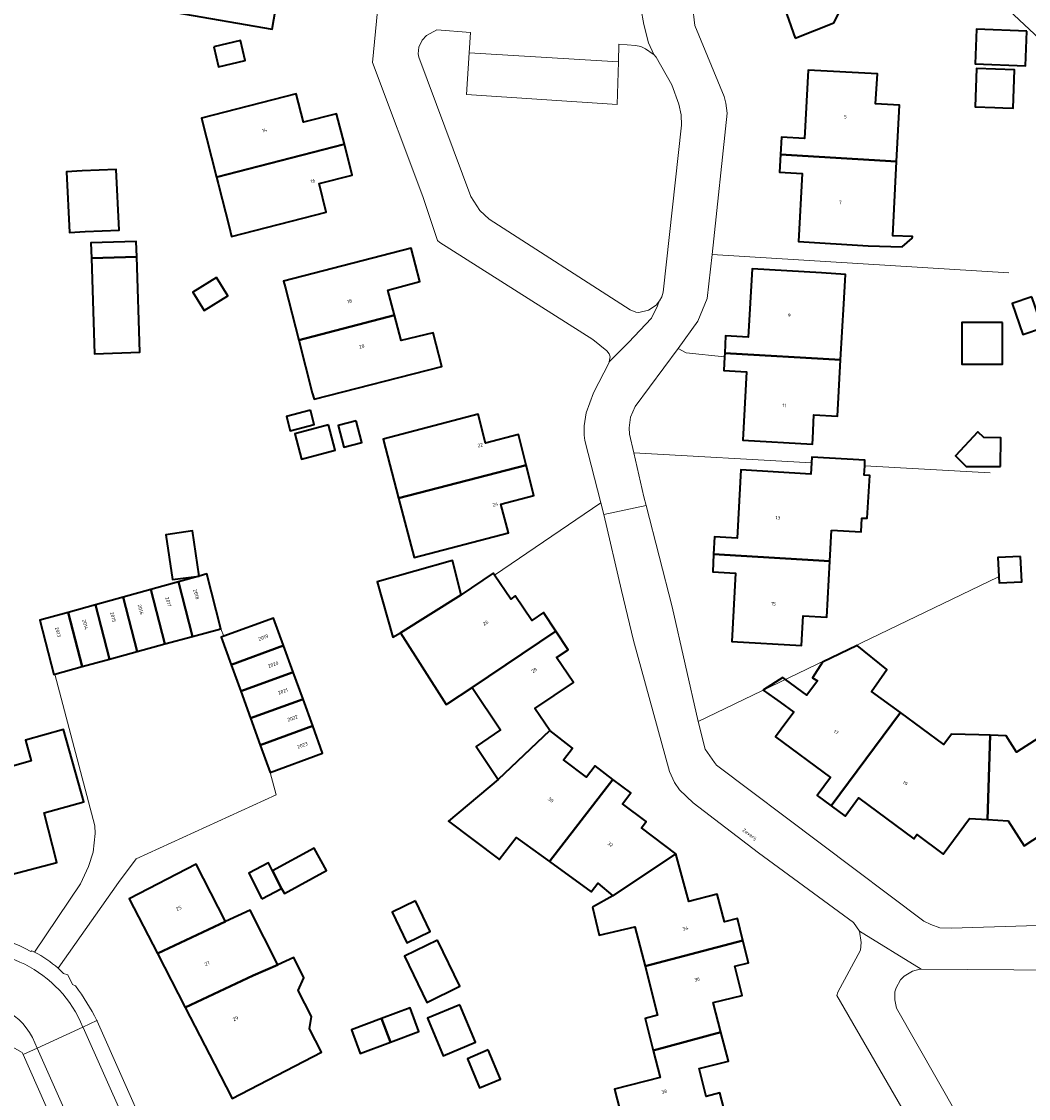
# Model space of a CAD drawing. Header units: metres. Extents: x 197700 to 204338, y 317132 to 325229.
# Tile 980 of 1056: x 199186 to 199288, y 320957 to 321066. Entities that reach past the tile are written whole.
import ezdxf
from ezdxf.enums import TextEntityAlignment as Align

# ---------------------------------------------------------------- set-up
doc = ezdxf.new("R2010")
doc.units = ezdxf.units.M
for name, color, linetype, lineweight in [('B-WE-GR-BEPLANTING_CULTUUR_BODEMBEDEKKER-GV', 90, 'Continuous', 18), ('B-WE-IE-TERREINAFSCHEIDING_KUNSTMATIG_HEKWERK-G', 20, 'IE-TERREINAFSCHEIDING-KUNSTMATIG', 18), ('B-WE-OG-BEBOUWING-GV', 7, 'Continuous', 35), ('B-WE-OG-BEBOUWING-T18', 10, 'Continuous', 18), ('B-WE-OG-TERREIN_ERF-GV', 7, 'Continuous', 18), ('B-WE-OG-TOPOGRAFIE-T18', 10, 'Continuous', 18), ('B-WE-VH-VERHARDING_ASFALT-GV', 252, 'Continuous', 18), ('B-WE-VH-VERHARDING_BETONSTRAATSTEEN-GV', 252, 'Continuous', 18), ('B-WE-VH-VERHARDING_TEGEL-GV', 252, 'Continuous', 18)]:
    doc.layers.add(name, color=color, linetype=linetype, lineweight=lineweight)
doc.styles.add('NLCS-ISO-M200-T18', font='NLCS-ISO.ttf', dxfattribs={"height": 0.36})
doc.linetypes.add('IE-TERREINAFSCHEIDING-KUNSTMATIG', pattern='A,4,[82,NLCS.SHX,S=0.75,R=90,X=0,Y=0],4,-2', length=10)

msp = doc.modelspace()

# ---------------------------------------------------------------- linework, layer by layer
at = {"layer": 'B-WE-GR-BEPLANTING_CULTUUR_BODEMBEDEKKER-GV'}
msp.add_lwpolyline([(199250.545, 321037.765), (199250.574, 321037.8), (199250.807, 321038.227), (199250.944, 321038.695), (199252.799, 321055.559), (199252.743, 321056.577), (199252.528, 321057.672), (199251.823, 321059.609), (199250.233, 321062.401), (199249.98, 321062.68), (199249.937, 321062.727), (199249.163, 321063.253), (199248.668, 321063.471), (199248.142, 321063.593), (199246.472, 321063.72), (199246.432, 321061.942), (199246.293, 321057.622), (199231.066, 321058.644), (199231.34, 321062.849), (199231.473, 321064.891), (199228.083, 321065.156), (199227.028, 321064.591), (199226.587, 321064.119), (199226.261, 321063.429), (199226.201, 321062.74), (199226.256, 321062.398), (199231.51, 321048.334), (199232.415, 321046.915), (199233.362, 321046.045), (199247.604, 321036.897), (199248.186, 321036.651), (199248.495, 321036.627), (199249.45, 321036.874), (199250.221, 321037.38)], close=True, dxfattribs=at)
at = {"layer": 'B-WE-IE-TERREINAFSCHEIDING_KUNSTMATIG_HEKWERK-G'}
for points in [[(199266.448, 321085.281), (199292.526, 321060.922)], [(199255.871, 321042.497), (199285.831, 321040.651)], [(199252.439, 321032.982), (199253.25, 321032.554), (199257.131, 321032.166)], [(199247.979, 321022.47), (199265.919, 321021.463)], [(199271.288, 321021.162), (199283.974, 321020.45)], [(199233.92, 321010.107), (199244.655, 321017.399)], [(199254.488, 320995.352), (199284.733, 321009.906)]]:
    msp.add_lwpolyline(points, dxfattribs=at)
at = {"layer": 'B-WE-OG-BEBOUWING-GV'}
for points in [[(199264.285, 321064.313), (199268.18, 321065.86), (199269.84, 321069.24), (199273.22, 321067.57), (199276.29, 321073.82), (199273.08, 321075.403), (199272.205, 321075.834), (199270.57, 321076.64), (199269.31, 321074.101), (199269.16, 321073.8), (199267.817, 321074.467), (199264.15, 321076.29), (199260.81, 321069.55), (199262.792, 321068.558)], [(199215.891, 321070.74), (199202.739, 321072.99), (199201.71, 321066.92), (199211.46, 321065.24), (199211.97, 321068.18), (199215.36, 321067.58)], [(199287.657, 321065.047), (199282.565, 321065.221), (199282.445, 321061.721), (199287.537, 321061.548)], [(199205.551, 321063.455), (199206.043, 321061.421), (199208.739, 321062.073), (199208.247, 321064.107)], [(199274.49, 321051.89), (199274.8, 321057.56), (199272.39, 321057.7), (199272.57, 321060.72), (199265.58, 321061.1), (199265.21, 321054.2), (199262.9, 321054.33), (199262.8, 321052.57)], [(199285.243, 321057.304), (199286.294, 321057.268), (199286.426, 321061.141), (199282.592, 321061.272), (199282.46, 321057.398), (199284.433, 321057.331)], [(199205.823, 321050.291), (199218.742, 321053.611), (199217.95, 321056.69), (199214.6, 321055.83), (199213.86, 321058.72), (199204.3, 321056.25)], [(199218.742, 321053.611), (199205.823, 321050.291), (199205.982, 321049.669), (199206.019, 321049.526), (199207.1, 321045.298), (199207.35, 321044.32), (199216.92, 321046.76), (199216.19, 321049.67), (199219.54, 321050.51)], [(199262.8, 321052.57), (199262.7, 321050.81), (199264.99, 321050.68), (199264.59, 321043.79), (199271.64, 321043.36), (199275.088, 321043.257), (199276.097, 321044.128), (199276.127, 321044.314), (199274.135, 321044.36), (199274.49, 321051.89)], [(199192.563, 321044.793), (199195.997, 321044.953), (199195.712, 321051.078), (199192.279, 321050.918), (199190.694, 321050.844), (199190.979, 321044.719)], [(199193.196, 321042.116), (199197.777, 321042.266), (199197.734, 321043.803), (199193.153, 321043.676)], [(199214.141, 321033.83), (199223.797, 321036.349), (199223.12, 321038.87), (199226.38, 321039.75), (199225.49, 321043.11), (199212.6, 321039.8), (199212.751, 321039.215)], [(199197.777, 321042.266), (199193.196, 321042.116), (199193.512, 321032.468), (199198.093, 321032.618)], [(199257.15, 321032.53), (199268.86, 321031.85), (199269.18, 321037.51), (199269.323, 321039.85), (199269.361, 321040.482), (199266.94, 321040.63), (199259.93, 321041.04), (199259.53, 321034.14), (199257.24, 321034.27)], [(199205.825, 321040.164), (199203.43, 321038.687), (199204.573, 321036.834), (199206.968, 321038.312)], [(199288.185, 321038.21), (199286.189, 321037.534), (199287.253, 321034.393), (199289.249, 321035.07)], [(199223.797, 321036.349), (199214.141, 321033.83), (199215.508, 321028.535), (199215.68, 321027.87), (199228.57, 321031.17), (199227.72, 321034.57), (199224.48, 321033.81)], [(199285.211, 321035.622), (199281.088, 321035.622), (199281.088, 321031.416), (199285.211, 321031.416)], [(199268.86, 321031.85), (199257.15, 321032.53), (199257.131, 321032.166), (199257.06, 321030.78), (199259.36, 321030.65), (199258.97, 321023.73), (199266.01, 321023.35), (199266.041, 321023.924), (199266.17, 321026.31), (199268.54, 321026.18)], [(199215.314, 321026.766), (199212.893, 321026.122), (199213.272, 321024.696), (199215.693, 321025.339)], [(199219.935, 321025.704), (199218.112, 321025.219), (199218.693, 321023.036), (199220.515, 321023.521)], [(199237.105, 321021.229), (199236.32, 321024.31), (199232.99, 321023.45), (199232.24, 321026.35), (199222.65, 321023.85), (199224.22, 321017.88)], [(199217.136, 321025.296), (199213.733, 321024.392), (199214.413, 321021.836), (199217.815, 321022.741)], [(199285.004, 321021.086), (199285.031, 321023.989), (199283.328, 321024.005), (199282.701, 321024.583), (199280.471, 321022.165), (199281.54, 321021.086)], [(199224.22, 321017.88), (199225.79, 321011.91), (199235.31, 321014.4), (199234.55, 321017.27), (199237.89, 321018.15), (199237.105, 321021.229)], [(199267.95, 321014.653), (199270.924, 321014.472), (199271.01, 321015.883), (199271.535, 321015.851), (199271.798, 321020.168), (199271.229, 321020.203), (199271.288, 321021.162), (199271.321, 321021.71), (199265.953, 321022.037), (199265.919, 321021.463), (199265.85, 321020.3), (199258.79, 321020.76), (199258.4, 321013.86), (199256.12, 321013.99), (199256.03, 321012.224), (199267.775, 321011.51)], [(199204.085, 321010.013), (199203.42, 321014.586), (199200.728, 321014.198), (199201.379, 321009.675)], [(199224.421, 321004.283), (199230.525, 321008.115), (199229.657, 321011.587), (199222.063, 321009.44), (199223.625, 321003.859)], [(199267.775, 321011.51), (199256.03, 321012.224), (199255.94, 321010.45), (199258.24, 321010.32), (199257.86, 321003.4), (199264.9, 321003.02), (199265.08, 321006.01), (199267.46, 321005.86)], [(199287.013, 321012), (199284.752, 321011.883), (199284.885, 321009.337), (199287.146, 321009.455)], [(199240.091, 321004.458), (199238.85, 321006.33), (199237.69, 321005.54), (199236, 321008.01), (199235.54, 321007.7), (199233.92, 321010.107), (199233.77, 321010.33), (199230.525, 321008.115), (199224.421, 321004.283), (199229.038, 320997.049), (199229.187, 320997.147), (199231.637, 320998.765)], [(199199.206, 321008.667), (199200.626, 321003.167), (199203.418, 321003.929), (199201.996, 321009.437)], [(199201.996, 321009.437), (199203.418, 321003.929), (199206.28, 321004.71), (199204.87, 321010.23), (199204.085, 321010.013)], [(199200.626, 321003.167), (199199.206, 321008.667), (199196.416, 321007.897), (199197.834, 321002.405)], [(199190.835, 321006.358), (199192.25, 321000.881), (199195.033, 321001.64), (199193.616, 321007.125)], [(199193.616, 321007.125), (199195.033, 321001.64), (199197.834, 321002.405), (199196.416, 321007.897)], [(199192.25, 321000.881), (199190.835, 321006.358), (199187.98, 321005.57), (199189.39, 321000.1), (199189.507, 321000.132)], [(199207.308, 321001.071), (199212.605, 321003.002), (199211.6, 321005.77), (199206.558, 321003.943), (199206.3, 321003.85)], [(199231.637, 320998.765), (199234.52, 320994.49), (199232.05, 320992.81), (199234.29, 320989.48), (199239.48, 320994.43), (199237.98, 320996.64), (199241.88, 320999.29), (199240.16, 321001.79), (199241.33, 321002.59), (199240.091, 321004.458)], [(199212.605, 321003.002), (199207.308, 321001.071), (199208.283, 320998.386), (199213.58, 321000.318)], [(199274.89, 320996.25), (199271.994, 320998.377), (199273.519, 321000.589), (199270.524, 321003.024), (199267.038, 321001.324), (199266.007, 320999.754), (199266.53, 320999.46), (199265.438, 320998.003), (199263.278, 320999.582), (199263.008, 320999.779), (199261.082, 320998.525), (199261.032, 320998.492), (199262.769, 320997.295), (199264.139, 320996.269), (199262.859, 320994.56), (199262.29, 320993.8), (199267.85, 320989.7), (199266.49, 320987.86), (199267.9, 320986.82)], [(199213.58, 321000.318), (199208.283, 320998.386), (199209.271, 320995.662), (199214.569, 320997.595)], [(199214.569, 320997.595), (199209.271, 320995.662), (199210.249, 320992.965), (199215.548, 320994.898)], [(199283.687, 320985.437), (199283.966, 320993.945), (199282.818, 320993.983), (199280.064, 320994.074), (199279.289, 320993.018), (199274.89, 320996.25), (199267.9, 320986.82), (199269.31, 320985.78), (199270.68, 320987.63), (199276.24, 320983.5), (199276.55, 320983.917), (199279.214, 320981.953), (199281.861, 320985.543)], [(199290.328, 320986.19), (199292.68, 320987.71), (199293.38, 320986.63), (199295.92, 320988.25), (199296.67, 320987.06), (199298.601, 320988.288), (199293.081, 320996.888), (199288.66, 320994.05), (199288.89, 320993.69), (199286.605, 320992.251), (199285.571, 320993.893), (199283.966, 320993.945), (199283.687, 320985.437), (199285.772, 320985.317), (199287.4, 320982.798), (199291.012, 320985.132)], [(199183.631, 320979.537), (199189.7, 320981.1), (199188.417, 320986.101), (199192.433, 320987.222), (199190.394, 320994.53), (199186.543, 320993.455), (199187.101, 320991.351), (199181.13, 320989.65), (199181.75, 320986.82)], [(199215.548, 320994.898), (199210.249, 320992.965), (199211.26, 320990.18), (199216.55, 320992.14)], [(199234.29, 320989.48), (199229.258, 320985.284), (199234.293, 320981.467), (199234.379, 320981.395), (199236.1, 320983.637), (199239.45, 320981.209), (199245.859, 320989.499), (199244.06, 320990.85), (199243.19, 320989.72), (199240.88, 320991.46), (199241.78, 320992.66), (199239.48, 320994.43)], [(199245.85, 320977.73), (199252.23, 320981.97), (199248.75, 320984.59), (199249.23, 320985.23), (199246.83, 320987.01), (199247.67, 320988.14), (199245.859, 320989.499), (199239.45, 320981.209), (199243.667, 320978.153), (199244.338, 320979.009)], [(199212.409, 320978.475), (199212.683, 320977.972), (199216.938, 320980.286), (199215.708, 320982.547), (199211.494, 320980.255)], [(199199.877, 320971.906), (199206.73, 320975.16), (199203.78, 320980.94), (199197.02, 320977.45)], [(199210.42, 320977.438), (199212.409, 320978.475), (199211.494, 320980.255), (199211.08, 320981.06), (199209.09, 320980.04)], [(199243.801, 320976.602), (199244.469, 320973.762), (199248.093, 320974.614), (199249.111, 320970.64), (199258.995, 320973.219), (199258.45, 320975.45), (199257.14, 320975.1), (199256.4, 320977.9), (199253.52, 320977.15), (199252.23, 320981.97), (199245.85, 320977.73)], [(199225.916, 320977.221), (199223.558, 320976.075), (199225.059, 320972.984), (199227.417, 320974.13)], [(199199.877, 320971.906), (199202.678, 320966.47), (199209.53, 320969.68), (199212.04, 320970.77), (199209.22, 320976.28), (199206.73, 320975.16)], [(199228.158, 320973.265), (199224.803, 320971.635), (199227.063, 320966.982), (199230.418, 320968.611)], [(199256.772, 320963.97), (199255.99, 320966.98), (199258.92, 320967.69), (199258.16, 320970.63), (199259.54, 320970.99), (199258.995, 320973.219), (199249.111, 320970.64), (199250.361, 320965.675), (199249.106, 320965.351), (199249.94, 320962.12)], [(199205.62, 320960.76), (199207.406, 320957.293), (199216.429, 320961.942), (199215.211, 320964.306), (199215.424, 320965.546), (199214.084, 320968.185), (199214.658, 320969.443), (199213.64, 320971.521), (199212.04, 320970.77), (199209.53, 320969.68), (199202.678, 320966.47)], [(199223.389, 320962.961), (199226.28, 320964.03), (199225.391, 320966.441), (199222.503, 320965.356)], [(199230.398, 320966.736), (199227.15, 320965.377), (199228.732, 320961.596), (199231.981, 320962.955)], [(199223.389, 320962.961), (199222.503, 320965.356), (199219.448, 320964.209), (199220.33, 320961.83)], [(199257.221, 320955.65), (199256.65, 320957.84), (199255.29, 320957.49), (199254.57, 320960.32), (199257.53, 320961.05), (199256.772, 320963.97), (199249.94, 320962.12), (199250.63, 320959.39), (199246.04, 320958.22), (199247.348, 320953.129)], [(199233.276, 320962.179), (199231.168, 320961.297), (199232.404, 320958.342), (199234.513, 320959.224)]]:
    msp.add_lwpolyline(points, close=True, dxfattribs=at)
at = {"layer": 'B-WE-OG-TERREIN_ERF-GV'}
for points in [[(199215.891, 321070.74), (199215.36, 321067.58), (199211.97, 321068.18), (199211.46, 321065.24), (199201.71, 321066.92), (199202.739, 321072.99), (199199.318, 321073.572), (199200.413, 321079.681), (199203.77, 321079.07), (199213.53, 321077.42), (199213.03, 321074.47), (199216.42, 321073.89)], [(199268.18, 321065.86), (199264.285, 321064.313), (199262.792, 321068.558), (199260.81, 321069.55), (199264.15, 321076.29), (199267.817, 321074.467), (199269.16, 321073.8), (199269.31, 321074.101), (199270.57, 321076.64), (199272.205, 321075.834), (199273.08, 321075.403), (199276.29, 321073.82), (199273.22, 321067.57), (199269.84, 321069.24)], [(199287.657, 321065.047), (199287.537, 321061.548), (199282.445, 321061.721), (199282.565, 321065.221)], [(199205.551, 321063.455), (199208.247, 321064.107), (199208.739, 321062.073), (199206.043, 321061.421)], [(199271.64, 321043.36), (199264.59, 321043.79), (199264.99, 321050.68), (199262.7, 321050.81), (199262.8, 321052.57), (199262.9, 321054.33), (199265.21, 321054.2), (199265.58, 321061.1), (199272.57, 321060.72), (199272.39, 321057.7), (199274.8, 321057.56), (199274.49, 321051.89), (199274.135, 321044.36), (199276.127, 321044.314), (199276.097, 321044.128), (199275.088, 321043.257)], [(199284.433, 321057.331), (199282.46, 321057.398), (199282.592, 321061.272), (199286.426, 321061.141), (199286.294, 321057.268), (199285.243, 321057.304)], [(199205.823, 321050.291), (199204.3, 321056.25), (199213.86, 321058.72), (199214.6, 321055.83), (199217.95, 321056.69), (199218.742, 321053.611), (199219.54, 321050.51), (199216.19, 321049.67), (199216.92, 321046.76), (199207.35, 321044.32), (199207.1, 321045.298), (199206.019, 321049.526), (199205.982, 321049.669)], [(199192.563, 321044.793), (199190.979, 321044.719), (199190.694, 321050.844), (199192.279, 321050.918), (199195.712, 321051.078), (199195.997, 321044.953)], [(199197.777, 321042.266), (199198.093, 321032.618), (199193.512, 321032.468), (199193.196, 321042.116), (199193.153, 321043.676), (199197.734, 321043.803)], [(199212.751, 321039.215), (199212.6, 321039.8), (199225.49, 321043.11), (199226.38, 321039.75), (199223.12, 321038.87), (199223.797, 321036.349), (199224.48, 321033.81), (199227.72, 321034.57), (199228.57, 321031.17), (199215.68, 321027.87), (199215.508, 321028.535), (199214.141, 321033.83)], [(199257.131, 321032.166), (199257.15, 321032.53), (199257.24, 321034.27), (199259.53, 321034.14), (199259.93, 321041.04), (199266.94, 321040.63), (199269.361, 321040.482), (199269.323, 321039.85), (199269.18, 321037.51), (199268.86, 321031.85), (199268.54, 321026.18), (199266.17, 321026.31), (199266.041, 321023.924), (199266.01, 321023.35), (199258.97, 321023.73), (199259.36, 321030.65), (199257.06, 321030.78)], [(199205.825, 321040.164), (199206.968, 321038.312), (199204.573, 321036.834), (199203.43, 321038.687)], [(199288.185, 321038.21), (199289.249, 321035.07), (199287.253, 321034.393), (199286.189, 321037.534)], [(199285.211, 321035.622), (199285.211, 321031.416), (199281.088, 321031.416), (199281.088, 321035.622)], [(199215.314, 321026.766), (199215.693, 321025.339), (199213.272, 321024.696), (199212.893, 321026.122)], [(199219.935, 321025.704), (199220.515, 321023.521), (199218.693, 321023.036), (199218.112, 321025.219)], [(199225.79, 321011.91), (199224.22, 321017.88), (199222.65, 321023.85), (199232.24, 321026.35), (199232.99, 321023.45), (199236.32, 321024.31), (199237.105, 321021.229), (199237.89, 321018.15), (199234.55, 321017.27), (199235.31, 321014.4)], [(199217.136, 321025.296), (199217.815, 321022.741), (199214.413, 321021.836), (199213.733, 321024.392)], [(199285.004, 321021.086), (199281.54, 321021.086), (199280.471, 321022.165), (199282.701, 321024.583), (199283.328, 321024.005), (199285.031, 321023.989)], [(199271.288, 321021.162), (199271.229, 321020.203), (199271.798, 321020.168), (199271.535, 321015.851), (199271.01, 321015.883), (199270.924, 321014.472), (199267.95, 321014.653), (199267.775, 321011.51), (199267.46, 321005.86), (199265.08, 321006.01), (199264.9, 321003.02), (199257.86, 321003.4), (199258.24, 321010.32), (199255.94, 321010.45), (199256.03, 321012.224), (199256.12, 321013.99), (199258.4, 321013.86), (199258.79, 321020.76), (199265.85, 321020.3), (199265.919, 321021.463), (199265.953, 321022.037), (199271.321, 321021.71)], [(199204.085, 321010.013), (199201.379, 321009.675), (199200.728, 321014.198), (199203.42, 321014.586)], [(199287.013, 321012), (199287.146, 321009.455), (199284.885, 321009.337), (199284.752, 321011.883)], [(199171.772, 320976.482), (199165.71, 320974.92), (199163.83, 320982.2), (199169.9, 320983.76), (199169.175, 320986.582), (199174.89, 320988.05), (199181.13, 320989.65), (199187.101, 320991.351), (199186.543, 320993.455), (199190.394, 320994.53), (199192.433, 320987.222), (199188.417, 320986.101), (199189.7, 320981.1), (199183.631, 320979.537), (199177.721, 320978.014)], [(199212.409, 320978.475), (199210.42, 320977.438), (199209.09, 320980.04), (199211.08, 320981.06), (199211.494, 320980.255), (199215.708, 320982.547), (199216.938, 320980.286), (199212.683, 320977.972)], [(199202.678, 320966.47), (199199.877, 320971.906), (199197.02, 320977.45), (199203.78, 320980.94), (199206.73, 320975.16), (199209.22, 320976.28), (199212.04, 320970.77), (199213.64, 320971.521), (199214.658, 320969.443), (199214.084, 320968.185), (199215.424, 320965.546), (199215.211, 320964.306), (199216.429, 320961.942), (199207.406, 320957.293), (199205.62, 320960.76)], [(199225.916, 320977.221), (199227.417, 320974.13), (199225.059, 320972.984), (199223.558, 320976.075)], [(199228.158, 320973.265), (199230.418, 320968.611), (199227.063, 320966.982), (199224.803, 320971.635)], [(199225.391, 320966.441), (199226.28, 320964.03), (199223.389, 320962.961), (199220.33, 320961.83), (199219.448, 320964.209), (199222.503, 320965.356)], [(199230.398, 320966.736), (199231.981, 320962.955), (199228.732, 320961.596), (199227.15, 320965.377)], [(199234.513, 320959.224), (199232.404, 320958.342), (199231.168, 320961.297), (199233.276, 320962.179)]]:
    msp.add_lwpolyline(points, close=True, dxfattribs=at)
for points in [[(199276.294, 320954.169), (199268.477, 320967.686), (199268.581, 320968.01), (199270.851, 320972.26), (199270.937, 320973.04), (199270.769, 320974.17), (199270.166, 320975.043), (199260.569, 320982.082), (199253.961, 320987.123), (199252.598, 320988.444), (199252.091, 320989.192), (199251.584, 320990.301), (199247.936, 321003.531), (199246.742, 321008.58), (199244.932, 321016.23), (199244.655, 321017.399), (199243.04, 321023.695), (199242.956, 321024.255), (199242.957, 321025.183), (199243.174, 321026.494), (199243.892, 321028.508), (199245.484, 321031.582), (199245.495, 321031.653), (199245.571, 321032.147), (199245.489, 321032.474), (199245.261, 321032.767), (199243.835, 321033.904), (199228.381, 321043.686), (199228.16, 321043.888), (199226.682, 321048.343), (199221.574, 321061.859), (199222.659, 321073.027)], [(199253.907, 321067.62), (199254.128, 321065.616), (199257.086, 321058.43), (199257.276, 321057.758), (199257.397, 321056.74), (199255.871, 321042.497), (199255.369, 321038.057), (199254.443, 321035.76), (199252.439, 321032.982), (199248.126, 321027.144), (199247.651, 321026.073), (199247.493, 321024.984), (199247.549, 321024.358), (199247.979, 321022.47), (199248.994, 321018.022), (199249.217, 321017.151), (199251.843, 321006.901), (199254.488, 320995.352), (199255.188, 320992.554), (199256.125, 320991.184), (199256.331, 320990.943), (199277.269, 320975.195), (199277.977, 320974.836), (199278.889, 320974.519), (199280.049, 320974.465), (199294.12, 320974.908)], [(199247.348, 320953.129), (199246.04, 320958.22), (199250.63, 320959.39), (199249.94, 320962.12), (199249.106, 320965.351), (199250.361, 320965.675), (199249.111, 320970.64), (199248.093, 320974.614), (199244.469, 320973.762), (199243.801, 320976.602), (199245.85, 320977.73), (199244.338, 320979.009), (199243.667, 320978.153), (199239.45, 320981.209), (199236.1, 320983.637), (199234.379, 320981.395), (199234.293, 320981.467), (199229.258, 320985.284), (199234.29, 320989.48), (199232.05, 320992.81), (199234.52, 320994.49), (199231.637, 320998.765), (199229.187, 320997.147), (199229.038, 320997.049), (199224.421, 321004.283), (199223.625, 321003.859), (199222.063, 321009.44), (199229.657, 321011.587), (199230.525, 321008.115), (199233.77, 321010.33), (199233.92, 321010.107), (199235.54, 321007.7), (199236, 321008.01), (199237.69, 321005.54), (199238.85, 321006.33), (199240.091, 321004.458), (199241.33, 321002.59), (199240.16, 321001.79), (199241.88, 320999.29), (199237.98, 320996.64), (199239.48, 320994.43), (199241.78, 320992.66), (199240.88, 320991.46), (199243.19, 320989.72), (199244.06, 320990.85), (199245.859, 320989.499), (199247.67, 320988.14), (199246.83, 320987.01), (199249.23, 320985.23), (199248.75, 320984.59), (199252.23, 320981.97), (199253.52, 320977.15), (199256.4, 320977.9), (199257.14, 320975.1), (199258.45, 320975.45), (199258.995, 320973.219), (199259.54, 320970.99), (199258.16, 320970.63), (199258.92, 320967.69), (199255.99, 320966.98), (199256.772, 320963.97), (199257.53, 320961.05), (199254.57, 320960.32), (199255.29, 320957.49), (199256.65, 320957.84), (199257.221, 320955.65)], [(199187.064, 320972.11), (199187.183, 320972.188), (199187.467, 320972.048), (199192.086, 320978.961), (199192.902, 320980.691), (199193.389, 320982.153), (199193.577, 320984.035), (199193.543, 320984.818), (199189.507, 321000.132), (199189.39, 321000.1), (199187.98, 321005.57), (199190.835, 321006.358), (199193.616, 321007.125), (199196.416, 321007.897), (199199.206, 321008.667), (199201.996, 321009.437), (199204.085, 321010.013), (199204.87, 321010.23), (199206.28, 321004.71), (199206.558, 321003.943), (199211.6, 321005.77), (199212.605, 321003.002), (199213.58, 321000.318), (199214.569, 320997.595), (199215.548, 320994.898), (199216.55, 320992.14), (199211.26, 320990.18), (199211.871, 320987.939), (199197.706, 320981.457), (199195.941, 320979.086), (199189.832, 320970.423), (199190.388, 320969.885), (199190.82, 320969.76), (199191.284, 320968.779), (199191.586, 320968.641)], [(199291.012, 320985.132), (199287.4, 320982.798), (199285.772, 320985.317), (199283.687, 320985.437), (199281.861, 320985.543), (199279.214, 320981.953), (199276.55, 320983.917), (199276.24, 320983.5), (199270.68, 320987.63), (199269.31, 320985.78), (199267.9, 320986.82), (199266.49, 320987.86), (199267.85, 320989.7), (199262.29, 320993.8), (199262.859, 320994.56), (199264.139, 320996.269), (199262.769, 320997.295), (199261.032, 320998.492), (199261.082, 320998.525), (199263.008, 320999.779), (199263.278, 320999.582), (199265.438, 320998.003), (199266.53, 320999.46), (199266.007, 320999.754), (199267.038, 321001.324), (199270.524, 321003.024), (199273.519, 321000.589), (199271.994, 320998.377), (199274.89, 320996.25), (199279.289, 320993.018), (199280.064, 320994.074), (199282.818, 320993.983), (199283.966, 320993.945), (199285.571, 320993.893), (199286.605, 320992.251), (199288.89, 320993.69)], [(199295.71, 320970.204), (199277.006, 320970.329), (199276.849, 320970.33), (199276.112, 320970.123), (199275.269, 320969.643), (199274.921, 320969.272), (199274.461, 320968.464), (199274.346, 320968.054), (199274.321, 320967.237), (199274.495, 320966.392), (199280.649, 320955.591)], [(199194.693, 320942.783), (199186.294, 320961.705), (199186.196, 320961.925), (199180.062, 320965.396), (199166.742, 320961.9), (199134.086, 320953.331)], [(199193.755, 320965.149), (199193.771, 320965.115), (199193.788, 320965.082), (199201.223, 320948.318)]]:
    msp.add_lwpolyline(points, dxfattribs=at)
for points in [[(199177.505, 320973.258, -0.2090059), (199187.064, 320972.11)], [(199191.586, 320968.641, -0.046775), (199193.755, 320965.149)]]:
    msp.add_lwpolyline(points, format="xyb", dxfattribs=at)
at = {"layer": 'B-WE-VH-VERHARDING_ASFALT-GV'}
for points in [[(199211.26, 320990.18), (199210.249, 320992.965), (199209.271, 320995.662), (199208.283, 320998.386), (199207.308, 321001.071), (199206.3, 321003.85), (199206.558, 321003.943), (199206.28, 321004.71), (199203.418, 321003.929), (199200.626, 321003.167), (199197.834, 321002.405), (199195.033, 321001.64), (199192.25, 321000.881), (199189.507, 321000.132), (199193.543, 320984.818), (199193.577, 320984.035), (199193.389, 320982.153), (199192.902, 320980.691), (199192.086, 320978.961), (199187.467, 320972.048)], [(199189.832, 320970.423), (199195.941, 320979.086), (199197.706, 320981.457), (199211.871, 320987.939), (199211.26, 320990.18)], [(199187.236, 320963.434), (199187.713, 320962.36), (199192.336, 320964.493)], [(199200.43, 320946.301), (199192.352, 320964.453), (199192.336, 320964.493), (199187.713, 320962.36), (199194.943, 320946.07), (199197.452, 320940.64), (199198.785, 320937.944)]]:
    msp.add_lwpolyline(points, dxfattribs=at)
for points in [[(199192.336, 320964.493, 0.375453), (199177.882, 320971.728)], [(199187.467, 320972.048, -0.0656376), (199189.832, 320970.423)], [(199179.622, 320966.897, -0.3431616), (199187.236, 320963.434)]]:
    msp.add_lwpolyline(points, format="xyb", dxfattribs=at)
at = {"layer": 'B-WE-VH-VERHARDING_BETONSTRAATSTEEN-GV'}
for points in [[(199222.659, 321073.027), (199221.574, 321061.859), (199226.682, 321048.343), (199228.16, 321043.888), (199228.381, 321043.686), (199243.835, 321033.904), (199245.261, 321032.767), (199245.489, 321032.474), (199245.571, 321032.147), (199245.495, 321031.653), (199247.448, 321033.606), (199249.761, 321036.074), (199250.378, 321037.308), (199250.545, 321037.765), (199250.221, 321037.38), (199249.45, 321036.874), (199248.495, 321036.627), (199248.186, 321036.651), (199247.604, 321036.897), (199233.362, 321046.045), (199232.415, 321046.915), (199231.51, 321048.334), (199226.256, 321062.398), (199226.201, 321062.74), (199226.261, 321063.429), (199226.587, 321064.119), (199227.028, 321064.591), (199228.083, 321065.156), (199231.473, 321064.891), (199231.34, 321062.849), (199246.432, 321061.942), (199246.472, 321063.72), (199248.142, 321063.593), (199248.668, 321063.471), (199249.163, 321063.253), (199249.937, 321062.727), (199249.98, 321062.68), (199249.453, 321063.839), (199248.99, 321065.69), (199248.682, 321067.387)], [(199248.682, 321067.387), (199248.99, 321065.69), (199249.453, 321063.839), (199249.98, 321062.68), (199250.233, 321062.401), (199251.823, 321059.609), (199252.528, 321057.672), (199252.743, 321056.577), (199252.799, 321055.559), (199250.944, 321038.695), (199250.807, 321038.227), (199250.574, 321037.8), (199250.545, 321037.765), (199250.378, 321037.308), (199249.761, 321036.074), (199247.448, 321033.606), (199245.495, 321031.653), (199245.484, 321031.582), (199243.892, 321028.508), (199243.174, 321026.494), (199242.957, 321025.183), (199242.956, 321024.255), (199243.04, 321023.695), (199244.655, 321017.399), (199244.932, 321016.23), (199249.217, 321017.151), (199248.994, 321018.022), (199247.979, 321022.47), (199247.549, 321024.358), (199247.493, 321024.984), (199247.651, 321026.073), (199248.126, 321027.144), (199252.439, 321032.982), (199254.443, 321035.76), (199255.369, 321038.057), (199255.871, 321042.497), (199257.397, 321056.74), (199257.276, 321057.758), (199257.086, 321058.43), (199254.128, 321065.616), (199253.907, 321067.62)], [(199294.12, 320974.908), (199280.049, 320974.465), (199278.889, 320974.519), (199277.977, 320974.836), (199277.269, 320975.195), (199256.331, 320990.943), (199256.125, 320991.184), (199255.188, 320992.554), (199254.488, 320995.352), (199251.843, 321006.901), (199249.217, 321017.151), (199244.932, 321016.23), (199246.742, 321008.58), (199247.936, 321003.531), (199251.584, 320990.301), (199252.091, 320989.192), (199252.598, 320988.444), (199253.961, 320987.123), (199260.569, 320982.082), (199270.166, 320975.043), (199270.769, 320974.17), (199277.006, 320970.329), (199295.71, 320970.204)], [(199280.649, 320955.591), (199274.495, 320966.392), (199274.321, 320967.237), (199274.346, 320968.054), (199274.461, 320968.464), (199274.921, 320969.272), (199275.269, 320969.643), (199276.112, 320970.123), (199276.849, 320970.33), (199277.006, 320970.329), (199270.769, 320974.17), (199270.937, 320973.04), (199270.851, 320972.26), (199268.581, 320968.01), (199268.477, 320967.686), (199276.294, 320954.169)]]:
    msp.add_lwpolyline(points, dxfattribs=at)
msp.add_lwpolyline([(199231.34, 321062.849), (199231.066, 321058.644), (199246.293, 321057.622), (199246.432, 321061.942)], close=True, dxfattribs=at)
at = {"layer": 'B-WE-VH-VERHARDING_TEGEL-GV'}
for points in [[(199187.064, 320972.11, 0.2090059), (199177.505, 320973.258)], [(199177.882, 320971.728, -0.375453), (199192.336, 320964.493)], [(199189.832, 320970.423, 0.0656376), (199187.467, 320972.048)], [(199193.755, 320965.149, 0.046775), (199191.586, 320968.641)], [(199187.236, 320963.434, 0.3431616), (199179.622, 320966.897)]]:
    msp.add_lwpolyline(points, format="xyb", dxfattribs=at)
for points in [[(199187.467, 320972.048), (199187.183, 320972.188), (199187.064, 320972.11)], [(199191.586, 320968.641), (199191.284, 320968.779), (199190.82, 320969.76), (199190.388, 320969.885), (199189.832, 320970.423)], [(199166.742, 320961.9), (199180.062, 320965.396), (199186.196, 320961.925), (199186.294, 320961.705), (199187.713, 320962.36), (199187.236, 320963.434)], [(199201.223, 320948.318), (199193.788, 320965.082), (199193.771, 320965.115), (199193.755, 320965.149), (199192.336, 320964.493), (199192.352, 320964.453), (199200.43, 320946.301)], [(199192.336, 320964.493), (199193.755, 320965.149)], [(199198.785, 320937.944), (199197.452, 320940.64), (199194.943, 320946.07), (199187.713, 320962.36), (199186.294, 320961.705), (199194.693, 320942.783), (199197.479, 320937.053), (199199.536, 320933.786), (199199.824, 320933.329), (199202.825, 320928.89), (199203.725, 320927.606)]]:
    msp.add_lwpolyline(points, dxfattribs=at)

# ---------------------------------------------------------------- texts
at = {"layer": 'B-WE-OG-BEBOUWING-T18', "style": 'NLCS-ISO-M200-T18'}
for s, rotation, p in [('5', 357, (199269.333, 321056.393)), ('14', 14.3, (199210.675, 321055.031)), ('16', 14.4, (199215.565, 321049.908)), ('7', 356.7, (199268.826, 321047.736)), ('18', 15, (199219.275, 321037.765)), ('9', 356.7, (199263.664, 321036.338)), ('20', 15, (199220.499, 321033.212)), ('11', 356.8, (199263.175, 321027.253)), ('22', 14.2, (199232.465, 321023.239)), ('24', 14.3, (199233.989, 321017.262)), ('13', 356.8, (199262.522, 321015.903)), ('2018', 285.3, (199203.796, 321008.178)), ('2016', 285.3, (199198.177, 321006.645)), ('2017', 285.3, (199200.969, 321007.407)), ('15', 356.9, (199262.076, 321007.222)), ('2015', 285.3, (199195.38, 321005.881)), ('2013', 285.3, (199189.825, 321004.365)), ('2014', 285.3, (199192.589, 321005.12)), ('26', 34.3, (199233.01, 321005.296)), ('2019', 19.9, (199210.564, 321003.824)), ('2020', 20, (199211.555, 321001.094)), ('28', 33.5, (199237.91, 321000.509)), ('2021', 19.9, (199212.537, 320998.388)), ('2022', 19.9, (199213.52, 320995.677)), ('17', 323.6, (199268.398, 320994.266)), ('2023', 20, (199214.514, 320992.937)), ('19', 323.4, (199275.38, 320989.122)), ('30', 323.1, (199239.589, 320987.424)), ('32', 323.5, (199245.608, 320982.936)), ('25', 27.2, (199202.019, 320976.481)), ('34', 14.8, (199253.178, 320974.436)), ('27', 27.2, (199204.886, 320970.918)), ('36', 14.4, (199254.37, 320969.311)), ('29', 27.2, (199207.753, 320965.354)), ('38', 14.2, (199251.042, 320957.965))]:
    msp.add_text(s, height=0.36, rotation=rotation, dxfattribs=at).set_placement(p, align=Align.MIDDLE)
at = {"layer": 'B-WE-OG-TOPOGRAFIE-T18', "style": 'NLCS-ISO-M200-T18'}
msp.add_text('Zeverij', height=0.36, rotation=323.8, dxfattribs=at).set_placement((199259.632, 320983.917), align=Align.MIDDLE)

doc.saveas('drawing.dxf')
